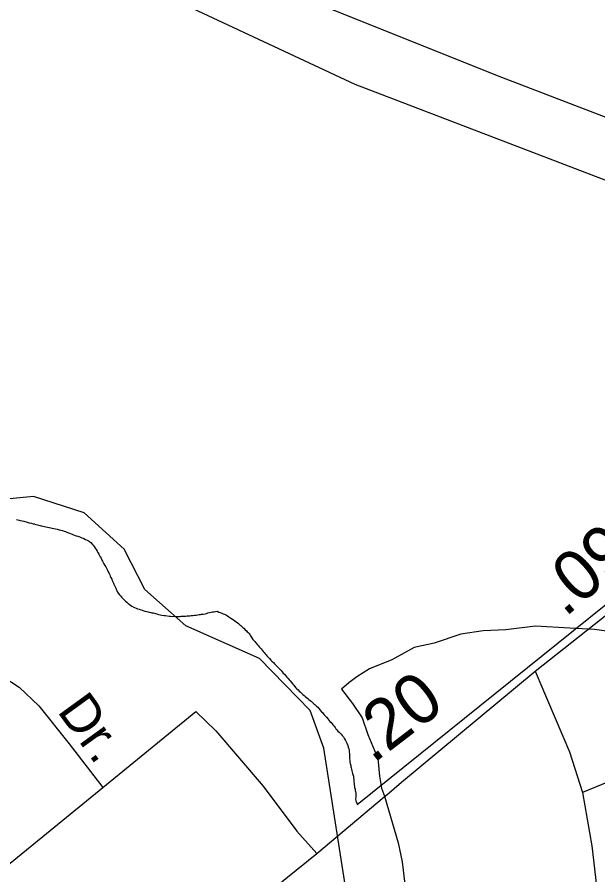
# Model space of a CAD drawing. Extents: x 2206922 to 2357709, y 510027 to 673830.
# Drawn here: x 2324012 to 2325457, y 600476 to 602613 of the extents above; entities that cross this region are included whole.
import ezdxf

# ---------------------------------------------------------------- set-up
doc = ezdxf.new("R2010")
doc.units = 0
for name, color, linetype in [('Exist Boundary Political City Limit New', 7, 'Continuous'), ('Exist Boundary Political Urban Extension UEB', 7, 'Continuous'), ('Exist Hydrographic Creek Single Shore', 7, 'Continuous'), ('Exist Hydrographic Misc Water Feature', 7, 'Continuous'), ('Exist Road Non-System Type 51', 7, 'Continuous'), ('Exist Road Non-System Type 51 Label', 7, 'Continuous'), ('Exist Road Primary US Attributed', 7, 'Continuous'), ('Exist Road Primary US Mileage Tenths English Label', 7, 'Continuous'), ('Exist Road Secondary Type 51 Attributed', 7, 'Continuous'), ('Map Preparation Boundary City Limit Buffer Line', 7, 'Continuous')]:
    doc.layers.add(name, color=color, linetype=linetype)

msp = doc.modelspace()

# ---------------------------------------------------------------- linework, layer by layer
at = {"layer": 'Exist Boundary Political City Limit New'}
for points in [[(2324009.8, 601362), (2324013.5, 601361), (2324016.5, 601360.2), (2324019.2, 601359.4), (2324024, 601358.2), (2324028, 601357.2), (2324031, 601356.5), (2324034, 601355.8), (2324036.8, 601355), (2324041.5, 601353.8), (2324047.5, 601352.3), (2324051.2, 601351.3), (2324054.2, 601350.6), (2324058.5, 601349.5), (2324062, 601348.7), (2324066, 601347.7), (2324068.8, 601347), (2324071.8, 601346.3), (2324076, 601345.2), (2324080, 601344.4), (2324083.5, 601343.6), (2324087.2, 601342.8), (2324091.2, 601341.9), (2324095.5, 601341), (2324099, 601340.2), (2324103, 601339.3), (2324106.8, 601338.4), (2324111.2, 601337.4), (2324116.5, 601336.1), (2324120.5, 601335), (2324124.2, 601333.9), (2324128.8, 601332.7), (2324132, 601331.6), (2324135.8, 601330.1), (2324139.2, 601328.7), (2324142.2, 601327.5), (2324145.8, 601326.1), (2324148.5, 601324.9), (2324152.2, 601323.5), (2324156, 601322.1), (2324159, 601321.2)], [(2324159, 601321.2), (2324162.8, 601320), (2324165.5, 601319), (2324169.2, 601317.5), (2324173, 601316.1), (2324175.8, 601314.9), (2324178, 601314.1), (2324182.2, 601311.9), (2324185.8, 601310), (2324189, 601308.7), (2324190.2, 601307.5), (2324194.8, 601304.3), (2324198.2, 601300.5), (2324200.8, 601297.4), (2324203.2, 601294.3), (2324205.8, 601290.7), (2324208.2, 601286.6), (2324210.8, 601282.5), (2324212.8, 601279.1), (2324215, 601275.2), (2324216.8, 601272.1), (2324218.5, 601268.6), (2324220.5, 601265.1), (2324222.8, 601260.8), (2324224.2, 601258), (2324226, 601254.4), (2324227.8, 601250.9), (2324230, 601247.5), (2324232.2, 601243.8), (2324234.8, 601238.8), (2324236.8, 601235.2), (2324239.2, 601230), (2324241, 601226.8), (2324242.2, 601224), (2324243.5, 601220.9), (2324245.2, 601217.2), (2324247, 601212.8), (2324248.2, 601209.9), (2324250, 601206.2), (2324251.2, 601203.4), (2324252.2, 601200.7), (2324254, 601197.1), (2324255.5, 601193.8), (2324257, 601190.7), (2324258.2, 601187.9), (2324260, 601184.4), (2324261.8, 601180.8), (2324263.2, 601178), (2324266.2, 601174.3), (2324269, 601171.3), (2324271.8, 601168.4), (2324274.2, 601165.6), (2324277, 601162.7), (2324279.2, 601160.4), (2324281.5, 601158.3), (2324284.5, 601155.6), (2324287.8, 601152.3), (2324290.5, 601150.4), (2324293.8, 601148.2), (2324297.2, 601146.1), (2324300.5, 601144), (2324303.5, 601142.4), (2324307.8, 601140.7), (2324311.5, 601139.3), (2324315.2, 601138.1), (2324319.5, 601136.7), (2324323, 601135.6), (2324326.8, 601134.5), (2324329.8, 601133.6), (2324334.5, 601132.2), (2324337.5, 601131.4), (2324340.5, 601130.8), (2324344.2, 601130.1), (2324347.2, 601129.4), (2324350, 601128.8), (2324355.8, 601127.6), (2324359.8, 601126.4), (2324363.8, 601125.4), (2324367.5, 601124.4), (2324372.2, 601123.4), (2324377.5, 601122.8), (2324381.2, 601122.3), (2324390.2, 601121.2), (2324393.2, 601120.9), (2324405.2, 601120.2), (2324408.2, 601120.1), (2324413.2, 601120.2), (2324417.2, 601120.4), (2324420.2, 601120.6), (2324424, 601120.8), (2324427, 601120.9), (2324431.2, 601121.2), (2324435.2, 601121.5), (2324438.2, 601121.8), (2324441.2, 601121.9), (2324444.8, 601122.2), (2324449.2, 601122.7)], [(2324752.5, 600900.8), (2324754.5, 600898.8), (2324757.2, 600896.2), (2324759.8, 600893.9), (2324762.8, 600890.4), (2324766, 600886.8), (2324769.5, 600882.9), (2324771.5, 600880.6), (2324773.2, 600878.4), (2324776, 600875.4), (2324778.5, 600872.4), (2324781.8, 600868.8), (2324784.8, 600865.4), (2324787.8, 600861.9), (2324790.5, 600858.8), (2324793, 600855.8), (2324795.8, 600852.4), (2324797.8, 600850), (2324800.5, 600846.4), (2324803, 600843.2), (2324805.2, 600840.1), (2324807.2, 600837.6), (2324810.2, 600834.7), (2324813.2, 600831.9), (2324816, 600829.1), (2324818.5, 600826.6), (2324821.2, 600823.2), (2324823.8, 600820), (2324826.8, 600815.4), (2324828.8, 600811.4), (2324830.5, 600807.9), (2324832.2, 600804.2), (2324834.5, 600798.6), (2324835.8, 600794.8), (2324837, 600790.2), (2324837.8, 600787.1), (2324838.2, 600783.2), (2324838.8, 600778), (2324839, 600773.2), (2324839, 600769.2), (2324839.2, 600765.2), (2324839.5, 600761.8), (2324840.2, 600757.3), (2324841, 600753.4), (2324842, 600749), (2324842.5, 600745.6), (2324843.2, 600742.6), (2324843.8, 600739.6), (2324844.5, 600735.5), (2324845.5, 600732), (2324846.5, 600729), (2324847.5, 600726.2), (2324848.8, 600721.8), (2324849, 600718.4), (2324849.5, 600713.6), (2324849.8, 600710.4), (2324850, 600706.9), (2324850.5, 600704), (2324850.8, 600700.5), (2324851.2, 600696.5), (2324851.8, 600693.6), (2324852.8, 600689.7), (2324853.2, 600686.8), (2324854, 600683.8), (2324854.8, 600680.1), (2324854.8, 600676.9), (2324854.5, 600672.9), (2324854.5, 600668.9), (2324854.2, 600665.4), (2324855, 600661), (2324855.5, 600657.3), (2324857, 600654.8), (2324858.5, 600651.2), (2325664.2, 601300)], [(2324449.2, 601122.7), (2324453.2, 601123.1), (2324457.2, 601123.5), (2324461.8, 601124.1)], [(2324461.8, 601124.1), (2324465, 601124.6), (2324468, 601125), (2324471, 601125.5), (2324475, 601126.2), (2324479.5, 601127), (2324482.8, 601127.8), (2324486.8, 601128.8), (2324490.5, 601129.8), (2324494.5, 601130.7), (2324497.8, 601131.5), (2324502.2, 601131.7), (2324505.8, 601132.2), (2324510, 601133), (2324514, 601131), (2324516.8, 601130.4), (2324521.2, 601128.4), (2324524.8, 601126.8), (2324527.8, 601125.6), (2324533, 601123.1), (2324535.5, 601121.4), (2324539, 601119.2), (2324541.5, 601117.6), (2324544, 601115.9), (2324547.5, 601113.5), (2324550.5, 601111.4), (2324553.8, 601109.1), (2324557, 601106.7), (2324559.2, 601104.9), (2324562.8, 601102.3), (2324566.2, 601099.2), (2324568.5, 601097.2), (2324570.8, 601095.2), (2324573.8, 601092.6), (2324576, 601090.6), (2324579.5, 601087.1), (2324582.5, 601084.2), (2324584.2, 601081.9), (2324587, 601080), (2324589.2, 601077.7), (2324591.2, 601074.8), (2324592.8, 601072.2), (2324594.2, 601069.6), (2324596, 601067), (2324598.5, 601062.8), (2324600.5, 601060.5), (2324603, 601057.5), (2324606, 601054), (2324610, 601049.6), (2324612.2, 601046.9), (2324614.2, 601044.7), (2324616.2, 601042.4), (2324618.8, 601039.3), (2324621.5, 601036.1), (2324624, 601033.2), (2324626.5, 601030.1), (2324629, 601027), (2324631.2, 601024.3), (2324633.2, 601022.1), (2324635.8, 601019.2), (2324639.8, 601015.1), (2324643, 601011.4), (2324646, 601008.4), (2324649.5, 601005), (2324652.2, 601002.2), (2324654.8, 600999.7), (2324658.5, 600996.1), (2324661.5, 600992.9), (2324664.2, 600990.1), (2324666.2, 600987.9), (2324668.8, 600985.2), (2324671.2, 600982.4), (2324674.2, 600979.1), (2324677, 600976.1), (2324679.8, 600973.1), (2324683.2, 600969.2), (2324686.2, 600965.6), (2324689, 600962.6), (2324691.5, 600959.6), (2324694.5, 600955.9), (2324697.8, 600951.8), (2324700.2, 600948.7), (2324702.2, 600946.5), (2324705.5, 600942), (2324708, 600939.4), (2324711, 600936.9), (2324714, 600934.2), (2324716.8, 600931.4), (2324719.2, 600929), (2324722.8, 600926), (2324725.8, 600923.4), (2324728.8, 600920.8), (2324731.8, 600918.2), (2324735, 600915.7), (2324738, 600913.2), (2324741.2, 600910.7), (2324743.5, 600908.8), (2324746.8, 600906.1), (2324750.2, 600902.8), (2324752.5, 600900.8)]]:
    msp.add_lwpolyline(points, dxfattribs=at)
at = {"layer": 'Exist Boundary Political Urban Extension UEB'}
msp.add_lwpolyline([(2323172.1, 603492.9), (2323308.6, 603366.5), (2323549.3, 603154.1), (2323860.8, 602970.1), (2324158.2, 602771.8), (2324852, 602446.2), (2325574.1, 602170.2), (2326183, 601929.5), (2326377, 601842)], dxfattribs=at)
at = {"layer": 'Exist Hydrographic Creek Single Shore'}
msp.add_lwpolyline([(2324847.3, 600329.2), (2324775.3, 600792.3), (2324741.3, 600886.1), (2324615.4, 601015.5), (2324431.3, 601096.7), (2324329.3, 601187.7), (2324278.3, 601287.4), (2324178.4, 601378.5), (2324052.3, 601419.4), (2323661.3, 601380.6), (2323452.3, 601444.4), (2323301.4, 601520.3), (2323108.3, 601692.9), (2322948.3, 601906.3), (2322863.2, 602047.3), (2322862.4, 602080.1), (2322786.3, 602221.4), (2322786.3, 602247.7), (2322582.3, 602593.8), (2322404.3, 602842.6)], dxfattribs=at)
at = {"layer": 'Exist Hydrographic Misc Water Feature'}
for points in [[(2326560.3, 600813.6), (2326414.1, 600842), (2326229.1, 600925.8), (2326060.4, 600999.9), (2325711.8, 601048.3), (2325569.9, 601070.9), (2325449.3, 601087.4), (2325387.4, 601091), (2325301.7, 601095.8), (2325227.9, 601087.1), (2325171.9, 601084.6), (2325115.9, 601075.9), (2325050.1, 601053.4), (2325000.3, 601042.6), (2324944.7, 601012.1), (2324889.1, 600989.6), (2324857.1, 600969.3), (2324837.5, 600954.8), (2324819.4, 600938.9)], [(2324819.4, 600938.9), (2324846.3, 600903.2), (2324870.5, 600867.5), (2324884.8, 600825.6), (2324909.2, 600766), (2324913.7, 600721.9), (2324918.3, 600692), (2324926.5, 600672.1), (2324959.9, 600556.4), (2324970.1, 600508.6), (2324977.1, 600452.8), (2324983.5, 600402.8), (2324993.9, 600335.1), (2325003.1, 600209.2), (2325010.3, 600147.3), (2325021, 600065.4), (2325029.8, 599983.4), (2325038.4, 599945.6), (2325044.4, 599919.6), (2325050.9, 599880.1), (2325065.7, 599818.2), (2325071.8, 599792.1)]]:
    msp.add_lwpolyline(points, dxfattribs=at)
at = {"layer": 'Exist Road Non-System Type 51'}
for p, q in [((2325301.4, 600984), (2325308.9, 600966.4)), ((2325308.9, 600966.4), (2325313.2, 600956.2)), ((2323434.4, 600047.1), (2324225.1, 600694.3))]:
    msp.add_line(p, q, dxfattribs=at)
for points in [[(2323746.6, 601012.2), (2323815.5, 601004.7), (2323889.9, 600995.3), (2323939.9, 600985.8), (2323976.4, 600970.9), (2324016.9, 600943.9), (2324065.6, 600897.2), (2324141.3, 600802.5), (2324225.1, 600694.3)], [(2325313.2, 600956.2), (2325386.6, 600783.1), (2325419, 600681.7)], [(2324225.1, 600694.3), (2324456.3, 600883.7), (2324506.3, 600835), (2324623.9, 600697), (2324707.7, 600584.8), (2324757.7, 600529.3)], [(2326757.1, 600506.8), (2326717.2, 600547.7), (2326686.3, 600571.6), (2326623.7, 600619.8), (2326514.5, 600679.4), (2326393.3, 600723.5), (2326219, 600797.4), (2326067, 600843.9), (2325989.6, 600857.9), (2325927.9, 600856.7), (2325857, 600848), (2325790.1, 600825.7), (2325563, 600740.5), (2325419, 600681.7)], [(2325419, 600681.7), (2325442.1, 600548.6), (2325461.1, 600383.2), (2325466.8, 600210.1), (2325476.3, 600052.3), (2325491.5, 599930.6)]]:
    msp.add_lwpolyline(points, dxfattribs=at)
at = {"layer": 'Exist Road Primary US Attributed'}
msp.add_lwpolyline([(2321872.6, 598168.2), (2322100.6, 598357.7), (2322368.8, 598574.3), (2322589.4, 598759.9), (2322822.5, 598950.5), (2322989.6, 599086.8), (2323103.2, 599177.4), (2323552, 599546.7), (2323723.6, 599695.4), (2324757.7, 600529.3), (2324925.6, 600670.6), (2324932.1, 600676), (2324968.9, 600707), (2325301.4, 600984), (2325554.9, 601184.8), (2325709, 601298.4), (2326037.4, 601569.3), (2326353.8, 601821.9), (2326377, 601842), (2326507.1, 601954.4)], dxfattribs=at)
at = {"layer": 'Exist Road Secondary Type 51 Attributed'}
msp.add_lwpolyline([(2324703.3, 602670.9), (2325206.8, 602468.2), (2325701.9, 602278)], dxfattribs=at)
at = {"layer": 'Map Preparation Boundary City Limit Buffer Line'}
for points in [[(2324009.8, 601362), (2324013.5, 601361), (2324016.5, 601360.2), (2324019.2, 601359.4), (2324024, 601358.2), (2324028, 601357.2), (2324031, 601356.5), (2324034, 601355.8), (2324036.8, 601355), (2324041.5, 601353.8), (2324047.5, 601352.3), (2324051.2, 601351.3), (2324054.2, 601350.6), (2324058.5, 601349.5), (2324062, 601348.7), (2324066, 601347.7), (2324068.8, 601347), (2324071.8, 601346.3), (2324076, 601345.2), (2324080, 601344.4), (2324083.5, 601343.6), (2324087.2, 601342.8), (2324091.2, 601341.9), (2324095.5, 601341), (2324099, 601340.2), (2324103, 601339.3), (2324106.8, 601338.4), (2324111.2, 601337.4), (2324116.5, 601336.1), (2324120.5, 601335), (2324124.2, 601333.9), (2324128.8, 601332.7), (2324132, 601331.6), (2324135.8, 601330.1), (2324139.2, 601328.7), (2324142.2, 601327.5), (2324145.8, 601326.1), (2324148.5, 601324.9), (2324152.2, 601323.5), (2324156, 601322.1), (2324159, 601321.2)], [(2324159, 601321.2), (2324162.8, 601320), (2324165.5, 601319), (2324169.2, 601317.5), (2324173, 601316.1), (2324175.8, 601314.9), (2324178, 601314.1), (2324182.2, 601311.9), (2324185.8, 601310), (2324189, 601308.7), (2324190.2, 601307.5), (2324194.8, 601304.3), (2324198.2, 601300.5), (2324200.8, 601297.4), (2324203.2, 601294.3), (2324205.8, 601290.7), (2324208.2, 601286.6), (2324210.8, 601282.5), (2324212.8, 601279.1), (2324215, 601275.2), (2324216.8, 601272.1), (2324218.5, 601268.6), (2324220.5, 601265.1), (2324222.8, 601260.8), (2324224.2, 601258), (2324226, 601254.4), (2324227.8, 601250.9), (2324230, 601247.5), (2324232.2, 601243.8), (2324234.8, 601238.8), (2324236.8, 601235.2), (2324239.2, 601230), (2324241, 601226.8), (2324242.2, 601224), (2324243.5, 601220.9), (2324245.2, 601217.2), (2324247, 601212.8), (2324248.2, 601209.9), (2324250, 601206.2), (2324251.2, 601203.4), (2324252.2, 601200.7), (2324254, 601197.1), (2324255.5, 601193.8), (2324257, 601190.7), (2324258.2, 601187.9), (2324260, 601184.4), (2324261.8, 601180.8), (2324263.2, 601178), (2324266.2, 601174.3), (2324269, 601171.3), (2324271.8, 601168.4), (2324274.2, 601165.6), (2324277, 601162.7), (2324279.2, 601160.4), (2324281.5, 601158.3), (2324284.5, 601155.6), (2324287.8, 601152.3), (2324290.5, 601150.4), (2324293.8, 601148.2), (2324297.2, 601146.1), (2324300.5, 601144), (2324303.5, 601142.4), (2324307.8, 601140.7), (2324311.5, 601139.3), (2324315.2, 601138.1), (2324319.5, 601136.7), (2324323, 601135.6), (2324326.8, 601134.5), (2324329.8, 601133.6), (2324334.5, 601132.2), (2324337.5, 601131.4), (2324340.5, 601130.8), (2324344.2, 601130.1), (2324347.2, 601129.4), (2324350, 601128.8), (2324355.8, 601127.6), (2324359.8, 601126.4), (2324363.8, 601125.4), (2324367.5, 601124.4), (2324372.2, 601123.4), (2324377.5, 601122.8), (2324381.2, 601122.3), (2324390.2, 601121.2), (2324393.2, 601120.9), (2324405.2, 601120.2), (2324408.2, 601120.1), (2324413.2, 601120.2), (2324417.2, 601120.4), (2324420.2, 601120.6), (2324424, 601120.8), (2324427, 601120.9), (2324431.2, 601121.2), (2324435.2, 601121.5), (2324438.2, 601121.8), (2324441.2, 601121.9), (2324444.8, 601122.2), (2324449.2, 601122.7)], [(2324752.5, 600900.8), (2324754.5, 600898.8), (2324757.2, 600896.2), (2324759.8, 600893.9), (2324762.8, 600890.4), (2324766, 600886.8), (2324769.5, 600882.9), (2324771.5, 600880.6), (2324773.2, 600878.4), (2324776, 600875.4), (2324778.5, 600872.4), (2324781.8, 600868.8), (2324784.8, 600865.4), (2324787.8, 600861.9), (2324790.5, 600858.8), (2324793, 600855.8), (2324795.8, 600852.4), (2324797.8, 600850), (2324800.5, 600846.4), (2324803, 600843.2), (2324805.2, 600840.1), (2324807.2, 600837.6), (2324810.2, 600834.7), (2324813.2, 600831.9), (2324816, 600829.1), (2324818.5, 600826.6), (2324821.2, 600823.2), (2324823.8, 600820), (2324826.8, 600815.4), (2324828.8, 600811.4), (2324830.5, 600807.9), (2324832.2, 600804.2), (2324834.5, 600798.6), (2324835.8, 600794.8), (2324837, 600790.2), (2324837.8, 600787.1), (2324838.2, 600783.2), (2324838.8, 600778), (2324839, 600773.2), (2324839, 600769.2), (2324839.2, 600765.2), (2324839.5, 600761.8), (2324840.2, 600757.3), (2324841, 600753.4), (2324842, 600749), (2324842.5, 600745.6), (2324843.2, 600742.6), (2324843.8, 600739.6), (2324844.5, 600735.5), (2324845.5, 600732), (2324846.5, 600729), (2324847.5, 600726.2), (2324848.8, 600721.8), (2324849, 600718.4), (2324849.5, 600713.6), (2324849.8, 600710.4), (2324850, 600706.9), (2324850.5, 600704), (2324850.8, 600700.5), (2324851.2, 600696.5), (2324851.8, 600693.6), (2324852.8, 600689.7), (2324853.2, 600686.8), (2324854, 600683.8), (2324854.8, 600680.1), (2324854.8, 600676.9), (2324854.5, 600672.9), (2324854.5, 600668.9), (2324854.2, 600665.4), (2324855, 600661), (2324855.5, 600657.3), (2324857, 600654.8), (2324858.5, 600651.2), (2325664.2, 601300)], [(2324449.2, 601122.7), (2324453.2, 601123.1), (2324457.2, 601123.5), (2324461.8, 601124.1)], [(2324461.8, 601124.1), (2324465, 601124.6), (2324468, 601125), (2324471, 601125.5), (2324475, 601126.2), (2324479.5, 601127), (2324482.8, 601127.8), (2324486.8, 601128.8), (2324490.5, 601129.8), (2324494.5, 601130.7), (2324497.8, 601131.5), (2324502.2, 601131.7), (2324505.8, 601132.2), (2324510, 601133), (2324514, 601131), (2324516.8, 601130.4), (2324521.2, 601128.4), (2324524.8, 601126.8), (2324527.8, 601125.6), (2324533, 601123.1), (2324535.5, 601121.4), (2324539, 601119.2), (2324541.5, 601117.6), (2324544, 601115.9), (2324547.5, 601113.5), (2324550.5, 601111.4), (2324553.8, 601109.1), (2324557, 601106.7), (2324559.2, 601104.9), (2324562.8, 601102.3), (2324566.2, 601099.2), (2324568.5, 601097.2), (2324570.8, 601095.2), (2324573.8, 601092.6), (2324576, 601090.6), (2324579.5, 601087.1), (2324582.5, 601084.2), (2324584.2, 601081.9), (2324587, 601080), (2324589.2, 601077.7), (2324591.2, 601074.8), (2324592.8, 601072.2), (2324594.2, 601069.6), (2324596, 601067), (2324598.5, 601062.8), (2324600.5, 601060.5), (2324603, 601057.5), (2324606, 601054), (2324610, 601049.6), (2324612.2, 601046.9), (2324614.2, 601044.7), (2324616.2, 601042.4), (2324618.8, 601039.3), (2324621.5, 601036.1), (2324624, 601033.2), (2324626.5, 601030.1), (2324629, 601027), (2324631.2, 601024.3), (2324633.2, 601022.1), (2324635.8, 601019.2), (2324639.8, 601015.1), (2324643, 601011.4), (2324646, 601008.4), (2324649.5, 601005), (2324652.2, 601002.2), (2324654.8, 600999.7), (2324658.5, 600996.1), (2324661.5, 600992.9), (2324664.2, 600990.1), (2324666.2, 600987.9), (2324668.8, 600985.2), (2324671.2, 600982.4), (2324674.2, 600979.1), (2324677, 600976.1), (2324679.8, 600973.1), (2324683.2, 600969.2), (2324686.2, 600965.6), (2324689, 600962.6), (2324691.5, 600959.6), (2324694.5, 600955.9), (2324697.8, 600951.8), (2324700.2, 600948.7), (2324702.2, 600946.5), (2324705.5, 600942), (2324708, 600939.4), (2324711, 600936.9), (2324714, 600934.2), (2324716.8, 600931.4), (2324719.2, 600929), (2324722.8, 600926), (2324725.8, 600923.4), (2324728.8, 600920.8), (2324731.8, 600918.2), (2324735, 600915.7), (2324738, 600913.2), (2324741.2, 600910.7), (2324743.5, 600908.8), (2324746.8, 600906.1), (2324750.2, 600902.8), (2324752.5, 600900.8)]]:
    msp.add_lwpolyline(points, dxfattribs=at)

# ---------------------------------------------------------------- texts
at = {"layer": 'Exist Road Non-System Type 51 Label'}
msp.add_text('Dr.', height=95, rotation=305.9838, dxfattribs=at).set_placement((2324109.7, 600884.3))
at = {"layer": 'Exist Road Primary US Mileage Tenths English Label'}
for s, rotation, p in [('.09', 40.2482, (2325375.2, 601116.3)), ('.20', 37.5195, (2324897.2, 600751.6))]:
    msp.add_text(s, height=125, rotation=rotation, dxfattribs=at).set_placement(p)

doc.saveas('drawing.dxf')
